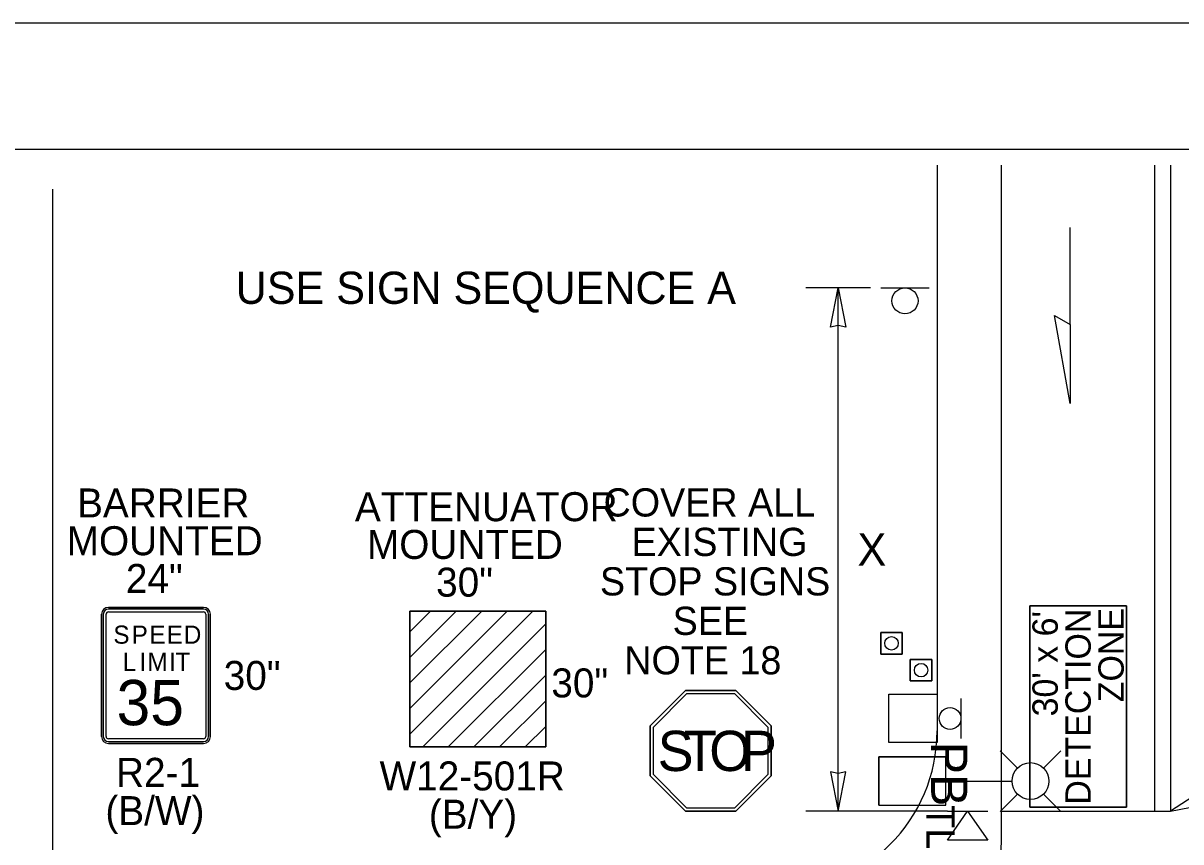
# Model space of a CAD drawing. Extents: x 99976 to 100136, y 99905 to 100011.
# Drawn here: x 100045.178 to 100048.053, y 100008.655 to 100010.687 of the extents above; entities that cross this region are included whole.
import ezdxf

# ---------------------------------------------------------------- set-up
doc = ezdxf.new("R2010")
doc.units = 0
for name, color, linetype in [('RD_ED_ShoulderPavedEdge', 7, 'Continuous'), ('RD_MK_LineDblYellowCenter', 7, 'Continuous'), ('RD_MK_LineEdgeWhite', 7, 'Continuous'), ('RD_MK_LineEdgeWhiteNew', 7, 'Continuous'), ('RD_MK_LineStop', 7, 'Continuous'), ('SH_GI_PlotLimits', 7, 'Continuous'), ('SH_GI_SheetBorder', 7, 'Continuous'), ('TR_SN_ConstructionSigns', 7, 'Continuous'), ('TR_WZ_PortableLightStandard', 7, 'Continuous'), ('TR_WZ_PortableSignMountBlk-Wht', 7, 'Continuous'), ('TR_WZ_Sign', 7, 'Continuous'), ('TR_WZ_TempSignal', 7, 'Continuous'), ('TR_WZ_TrafficCone', 7, 'Continuous'), ('TR_WZ_WorkZoneDetails', 7, 'Continuous'), ('TR_WZ_WorkZoneTextCurrent', 7, 'Continuous')]:
    doc.layers.add(name, color=color, linetype=linetype)

msp = doc.modelspace()

# ---------------------------------------------------------------- linework, layer by layer
at = {"layer": 'RD_ED_ShoulderPavedEdge'}
msp.add_lwpolyline([(100047.4475, 100010.335), (100047.4475, 100008.9304)], dxfattribs=at)
msp.add_arc((100047.0475, 100008.9304), 0.4, 270, 0, dxfattribs=at)
at = {"layer": 'RD_MK_LineDblYellowCenter'}
for p, q in [((100047.9875, 100010.335), (100047.9875, 100008.7304)), ((100048.0275, 100010.335), (100048.0275, 100008.7304))]:
    msp.add_line(p, q, dxfattribs=at)
at = {"layer": 'RD_MK_LineEdgeWhite'}
for p, q in [((100047.6075, 100008.9304), (100047.6075, 100010.335)), ((100047.6075, 100008.6904), (100047.6075, 100008.9304))]:
    msp.add_line(p, q, dxfattribs=at)
at = {"layer": 'RD_MK_LineEdgeWhiteNew'}
msp.add_arc((100046.1076, 100008.6984), 1.5, 277.2601, 359.6954, dxfattribs=at)
at = {"layer": 'RD_MK_LineStop'}
msp.add_line((100047.6075, 100008.7304), (100048.0275, 100008.7304), dxfattribs=at)
at = {"layer": 'SH_GI_PlotLimits'}
msp.add_lwpolyline([(100039.0625, 99999.6875), (100056.0625, 99999.6875), (100056.0625, 100010.6875), (100039.0625, 100010.6875)], close=True, dxfattribs=at)
at = {"layer": 'SH_GI_SheetBorder'}
msp.add_line((100040, 100010.375), (100055.75, 100010.375), dxfattribs=at)
at = {"layer": 'TR_SN_ConstructionSigns'}
for p, q in [((100045.3892, 100009.2366), (100045.6255, 100009.2366)), ((100045.6255, 100009.2366), (100045.3892, 100009.2366)), ((100045.6255, 100009.2366), (100045.3892, 100009.2366)), ((100045.6255, 100009.2324), (100045.3892, 100009.2324)), ((100045.3892, 100009.2253), (100045.6255, 100009.2253)), ((100046.1381, 100008.9855), (100046.38, 100009.2274)), ((100046.1381, 100009.0491), (100046.3164, 100009.2274)), ((100046.1381, 100009.1127), (100046.2528, 100009.2274)), ((100046.1381, 100009.1763), (100046.1892, 100009.2274)), ((100046.4754, 100009.2274), (100046.1381, 100009.2274)), ((100046.1381, 100009.2274), (100046.1381, 100008.8901)), ((100046.1381, 100008.9219), (100046.4436, 100009.2274)), ((100046.1381, 100009.0491), (100046.3164, 100009.2274)), ((100046.38, 100009.2274), (100046.1381, 100008.9855)), ((100046.1381, 100009.1763), (100046.1892, 100009.2274)), ((100046.2528, 100009.2274), (100046.1381, 100009.1127)), ((100046.1381, 100008.9855), (100046.38, 100009.2274)), ((100046.4436, 100009.2274), (100046.1381, 100008.9219)), ((100046.3164, 100009.2274), (100046.1381, 100009.0491)), ((100046.1381, 100009.1127), (100046.2528, 100009.2274)), ((100046.1381, 100009.1763), (100046.1381, 100009.2274)), ((100046.1381, 100009.2274), (100046.1892, 100009.2274)), ((100046.1892, 100009.2274), (100046.1381, 100009.1763)), ((100046.1892, 100009.2274), (100046.2528, 100009.2274)), ((100046.2528, 100009.2274), (100046.3164, 100009.2274)), ((100046.3164, 100009.2274), (100046.38, 100009.2274)), ((100046.38, 100009.2274), (100046.4436, 100009.2274)), ((100046.4436, 100009.2274), (100046.4754, 100009.2274)), ((100046.4754, 100008.8901), (100046.4754, 100009.2274)), ((100046.4754, 100009.2274), (100046.4754, 100009.1956)), ((100045.3723, 100008.916), (100045.3723, 100009.2197)), ((100045.3723, 100009.2197), (100045.3723, 100008.916)), ((100045.3723, 100009.2197), (100045.3723, 100008.916)), ((100045.3766, 100009.2197), (100045.3766, 100008.916)), ((100045.3836, 100008.916), (100045.3836, 100009.2197)), ((100045.6311, 100009.2197), (100045.6311, 100008.916)), ((100045.6381, 100008.916), (100045.6381, 100009.2197)), ((100045.6423, 100009.2197), (100045.6423, 100008.916)), ((100045.6423, 100008.916), (100045.6423, 100009.2197)), ((100045.6423, 100008.916), (100045.6423, 100009.2197)), ((100046.4754, 100009.1956), (100046.1699, 100008.8901)), ((100046.1699, 100008.8901), (100046.4754, 100009.1956)), ((100046.4754, 100009.1956), (100046.4754, 100009.132)), ((100046.1381, 100009.1127), (100046.1381, 100009.1763)), ((100046.1381, 100009.0491), (100046.1381, 100009.1127)), ((100046.4754, 100009.132), (100046.2335, 100008.8901)), ((100046.2335, 100008.8901), (100046.4754, 100009.132)), ((100046.4754, 100009.132), (100046.2335, 100008.8901)), ((100046.4754, 100009.132), (100046.4754, 100009.0684)), ((100046.1381, 100008.9855), (100046.1381, 100009.0491)), ((100046.4754, 100009.0684), (100046.2971, 100008.8901)), ((100046.4754, 100009.0684), (100046.2971, 100008.8901)), ((100046.2971, 100008.8901), (100046.4754, 100009.0684)), ((100046.4754, 100009.0684), (100046.4754, 100009.0048)), ((100046.8229, 100009.0304), (100046.735, 100008.9426)), ((100046.8229, 100009.0304), (100046.735, 100008.9426)), ((100046.7428, 100008.9393), (100046.8261, 100009.0226)), ((100046.9472, 100009.0304), (100046.8229, 100009.0304)), ((100046.9472, 100009.0304), (100046.8229, 100009.0304)), ((100046.8261, 100009.0226), (100046.9439, 100009.0226)), ((100046.9439, 100009.0226), (100047.0272, 100008.9393)), ((100047.035, 100008.9426), (100046.9472, 100009.0304)), ((100047.035, 100008.9426), (100046.9472, 100009.0304)), ((100046.4754, 100009.0048), (100046.3607, 100008.8901)), ((100046.3607, 100008.8901), (100046.4754, 100009.0048)), ((100046.4754, 100009.0048), (100046.3607, 100008.8901)), ((100046.4754, 100009.0048), (100046.4754, 100008.9412)), ((100046.1381, 100008.9219), (100046.1381, 100008.9855)), ((100046.4754, 100008.9412), (100046.4243, 100008.8901)), ((100046.4754, 100008.9412), (100046.4243, 100008.8901)), ((100046.4243, 100008.8901), (100046.4754, 100008.9412)), ((100046.4754, 100008.9412), (100046.4754, 100008.8901)), ((100046.735, 100008.9426), (100046.735, 100008.8183)), ((100046.735, 100008.9426), (100046.735, 100008.8183)), ((100046.7428, 100008.8216), (100046.7428, 100008.9393)), ((100047.0272, 100008.9393), (100047.0272, 100008.8216)), ((100047.035, 100008.8183), (100047.035, 100008.9426)), ((100047.035, 100008.8183), (100047.035, 100008.9426)), ((100045.6255, 100008.9103), (100045.3892, 100008.9103)), ((100046.1381, 100008.8901), (100046.1381, 100008.9219)), ((100045.3892, 100008.9033), (100045.6255, 100008.9033)), ((100045.6255, 100008.8991), (100045.3892, 100008.8991)), ((100045.3892, 100008.8991), (100045.6255, 100008.8991)), ((100045.3892, 100008.8991), (100045.6255, 100008.8991)), ((100046.1381, 100008.8901), (100046.4754, 100008.8901)), ((100046.1699, 100008.8901), (100046.1381, 100008.8901)), ((100046.2335, 100008.8901), (100046.1699, 100008.8901)), ((100046.2971, 100008.8901), (100046.2335, 100008.8901)), ((100046.3607, 100008.8901), (100046.2971, 100008.8901)), ((100046.4243, 100008.8901), (100046.3607, 100008.8901)), ((100046.4754, 100008.8901), (100046.4243, 100008.8901)), ((100046.735, 100008.8183), (100046.8229, 100008.7304)), ((100046.735, 100008.8183), (100046.8229, 100008.7304)), ((100046.8261, 100008.7383), (100046.7428, 100008.8216)), ((100047.0272, 100008.8216), (100046.9439, 100008.7383)), ((100046.9472, 100008.7304), (100047.035, 100008.8183)), ((100046.9472, 100008.7304), (100047.035, 100008.8183)), ((100046.9439, 100008.7383), (100046.8261, 100008.7383)), ((100046.8229, 100008.7304), (100046.9472, 100008.7304)), ((100046.8229, 100008.7304), (100046.9472, 100008.7304))]:
    msp.add_line(p, q, dxfattribs=at)
for points in [[(100046.1381, 100008.9219), (100046.4436, 100009.2274)], [(100046.4754, 100009.1956), (100046.1699, 100008.8901)], [(100046.8229, 100009.0304), (100046.9472, 100009.0304), (100047.035, 100008.9426), (100047.035, 100008.8183), (100046.9472, 100008.7304), (100046.8229, 100008.7304), (100046.735, 100008.8183), (100046.735, 100008.9426), (100046.8229, 100009.0304)]]:
    msp.add_lwpolyline(points, dxfattribs=at)
for centre, radius, start, end in [((100045.3892, 100009.2197), 0.0169, 90, 180), ((100045.3892, 100009.2197), 0.0169, 90, 180), ((100045.3892, 100009.2197), 0.0169, 90, 180), ((100045.3892, 100009.2197), 0.0127, 90, 180), ((100045.3892, 100009.2197), 0.00562, 90, 180), ((100045.6255, 100009.2197), 0.0169, 0, 90), ((100045.6255, 100009.2197), 0.0169, 0, 90), ((100045.6255, 100009.2197), 0.0169, 0, 90), ((100045.6255, 100009.2197), 0.0127, 0, 90), ((100045.6255, 100009.2197), 0.00562, 0, 90), ((100045.3892, 100008.916), 0.0169, 180, 270), ((100045.3892, 100008.916), 0.0169, 180, 270), ((100045.3892, 100008.916), 0.0169, 180, 270), ((100045.3892, 100008.916), 0.0127, 180, 270), ((100045.3892, 100008.916), 0.00562, 180, 270), ((100045.6255, 100008.916), 0.0169, 270, 0), ((100045.6255, 100008.916), 0.0169, 270, 0), ((100045.6255, 100008.916), 0.0127, 270, 0), ((100045.6255, 100008.916), 0.00562, 270, 0), ((100045.6255, 100008.916), 0.0169, 270, 0)]:
    msp.add_arc(centre, radius, start, end, dxfattribs=at)
at = {"layer": 'TR_WZ_PortableLightStandard'}
for p, q in [((100047.6468, 100008.8378), (100047.6037, 100008.8809)), ((100047.7115, 100008.8378), (100047.7546, 100008.8809)), ((100047.303, 100008.8654), (100047.469, 100008.8654)), ((100047.303, 100008.7454), (100047.303, 100008.8654)), ((100047.469, 100008.8654), (100047.303, 100008.8654)), ((100047.469, 100008.7454), (100047.469, 100008.8654)), ((100047.469, 100008.8054), (100047.6334, 100008.8054)), ((100047.6468, 100008.773), (100047.6037, 100008.7301)), ((100047.7115, 100008.773), (100047.7546, 100008.7301)), ((100047.303, 100008.7454), (100047.469, 100008.7454)), ((100047.303, 100008.7454), (100047.469, 100008.7454))]:
    msp.add_line(p, q, dxfattribs=at)
for points in [[(100047.303, 100008.8654), (100047.303, 100008.8054), (100047.303, 100008.7454)], [(100047.469, 100008.7454), (100047.469, 100008.8054), (100047.469, 100008.8654)]]:
    msp.add_lwpolyline(points, dxfattribs=at)
msp.add_circle((100047.6792, 100008.8055), 0.0457, dxfattribs=at)
msp.add_circle((100047.6792, 100008.8055), 0.0457, dxfattribs=at)
at = {"layer": 'TR_WZ_PortableSignMountBlk-Wht'}
msp.add_line((100047.4734, 100008.7304), (100047.5734, 100008.7304), dxfattribs=at)
msp.add_lwpolyline([(100047.5233, 100008.7304), (100047.5734, 100008.6586), (100047.4734, 100008.6586)], close=True, dxfattribs=at)
at = {"layer": 'TR_WZ_Sign'}
for p, q in [((100047.3075, 100010.0304), (100047.4275, 100010.0304)), ((100047.5066, 100009.0109), (100047.5066, 100008.9109))]:
    msp.add_line(p, q, dxfattribs=at)
for centre, radius in [((100047.3676, 100009.998), 0.0324), ((100047.3676, 100009.998), 0.0324), ((100047.4795, 100008.9609), 0.027), ((100047.4795, 100008.9609), 0.027)]:
    msp.add_circle(centre, radius, dxfattribs=at)
at = {"layer": 'TR_WZ_TempSignal'}
msp.add_lwpolyline([(100047.4475, 100009.0209), (100047.4475, 100008.9009), (100047.3275, 100008.9009), (100047.3275, 100009.0209)], close=True, dxfattribs=at)
msp.add_lwpolyline([(100047.4475, 100009.0209), (100047.4475, 100008.9009), (100047.3275, 100008.9009), (100047.3275, 100009.0209)], close=True, dxfattribs=at)
at = {"layer": 'TR_WZ_TrafficCone'}
for points in [[(100047.3609, 100009.1742), (100047.3609, 100009.1208), (100047.3076, 100009.1208), (100047.3076, 100009.1742), (100047.3609, 100009.1742)], [(100047.3076, 100009.1742), (100047.3076, 100009.1208), (100047.3609, 100009.1208), (100047.3609, 100009.1742), (100047.3076, 100009.1742)], [(100047.4342, 100009.1075), (100047.4342, 100009.0542), (100047.3809, 100009.0542), (100047.3809, 100009.1075), (100047.4342, 100009.1075)], [(100047.3809, 100009.1075), (100047.3809, 100009.0542), (100047.4342, 100009.0542), (100047.4342, 100009.1075), (100047.3809, 100009.1075)]]:
    msp.add_lwpolyline(points, dxfattribs=at)
for centre in [(100047.3342, 100009.1475), (100047.4076, 100009.0808)]:
    msp.add_circle(centre, 0.0167, dxfattribs=at)
at = {"layer": 'TR_WZ_WorkZoneDetails'}
for p, q in [((100045.25, 100010.275), (100045.25, 100001.7859)), ((100047.778, 100009.9393), (100047.778, 100010.1804)), ((100047.2816, 100010.0304), (100047.1216, 100010.0304)), ((100047.2016, 100008.7304), (100047.2016, 100010.0304)), ((100046.735, 100008.9426), (100046.8229, 100009.0304)), ((100046.8229, 100009.0304), (100046.735, 100008.9426)), ((100046.8229, 100009.0304), (100046.9472, 100009.0304)), ((100046.9472, 100009.0304), (100046.8229, 100009.0304)), ((100046.8229, 100009.0304), (100046.8229, 100009.0304)), ((100046.9472, 100009.0304), (100047.035, 100008.9426)), ((100047.035, 100008.9426), (100046.9472, 100009.0304)), ((100046.735, 100008.9426), (100046.735, 100008.9426)), ((100046.735, 100008.8183), (100046.735, 100008.9426)), ((100046.735, 100008.9426), (100046.735, 100008.8183)), ((100047.035, 100008.9426), (100047.035, 100008.9426)), ((100047.035, 100008.9426), (100047.035, 100008.8183)), ((100047.035, 100008.8183), (100047.035, 100008.9426)), ((100046.735, 100008.8183), (100046.735, 100008.8183)), ((100046.8229, 100008.7304), (100046.735, 100008.8183)), ((100046.735, 100008.8183), (100046.8229, 100008.7304)), ((100047.035, 100008.8183), (100046.9472, 100008.7304)), ((100046.9472, 100008.7304), (100047.035, 100008.8183)), ((100047.035, 100008.8183), (100047.035, 100008.8183)), ((100046.8229, 100008.7304), (100046.8229, 100008.7304)), ((100046.9472, 100008.7304), (100046.8229, 100008.7304)), ((100046.8229, 100008.7304), (100046.9472, 100008.7304)), ((100046.9472, 100008.7304), (100046.9472, 100008.7304)), ((100047.4734, 100008.7304), (100047.1216, 100008.7304))]:
    msp.add_line(p, q, dxfattribs=at)
for points in [[(100047.2016, 100010.0304), (100047.2208, 100009.9322), (100047.2016, 100009.9367), (100047.1823, 100009.9322)], [(100047.778, 100009.7428), (100047.7394, 100009.9616), (100047.778, 100009.9393)], [(100047.4475, 100009.0209), (100047.4475, 100008.9009), (100047.3275, 100008.9009), (100047.3275, 100009.0209)], [(100047.2016, 100008.7304), (100047.2208, 100008.8287), (100047.2016, 100008.8242), (100047.1823, 100008.8287)], [(100048.0275, 100008.7304), (100048.1258, 100008.7499), (100048.1143, 100008.766), (100048.1112, 100008.7856)]]:
    msp.add_lwpolyline(points, close=True, dxfattribs=at)
for points in [[(100047.6775, 100009.2404), (100047.6775, 100008.7404), (100047.9175, 100008.7404), (100047.9175, 100009.2404), (100047.6775, 100009.2404)], [(100047.9175, 100009.2404), (100047.9175, 100008.7404), (100047.6775, 100008.7404), (100047.6775, 100009.2404), (100047.9175, 100009.2404)]]:
    msp.add_lwpolyline(points, dxfattribs=at)

# ---------------------------------------------------------------- texts
at = {"layer": 'TR_SN_ConstructionSigns'}
for s, height, p in [('BARRIER', 0.072, (100045.3114, 100009.46)), ('ATTENUATOR', 0.072, (100046.0015, 100009.4508)), ('MOUNTED', 0.072, (100045.2857, 100009.3663)), ('MOUNTED', 0.07196, (100046.0315, 100009.3571)), ('24"', 0.072, (100045.4326, 100009.2726)), ('30"', 0.07196, (100046.2031, 100009.2634)), ('30"', 0.072, (100045.6756, 100009.0318)), ('30"', 0.07196, (100046.4893, 100009.0132)), ('R2-1', 0.072, (100045.4082, 100008.7911)), ('W12-501R', 0.07196, (100046.0628, 100008.7822)), ('(B/W)', 0.072, (100045.3818, 100008.696)), ('(B/Y)', 0.07196, (100046.1851, 100008.6872))]:
    msp.add_text(s, height=height, rotation=360, dxfattribs=at).set_placement(p)
for s, height, p in [('COVER ALL', 0.07, (100046.619, 100009.4624)), ('EXISTING', 0.07, (100046.6885, 100009.3644)), ('STOP SIGNS', 0.07, (100046.61, 100009.2664)), ('SEE', 0.07, (100046.7906, 100009.1684)), ('S', 0.045, (100045.4016, 100009.1466)), ('P', 0.045, (100045.447, 100009.1466)), ('E', 0.045, (100045.4911, 100009.1466)), ('E', 0.045, (100045.5339, 100009.1466)), ('D', 0.045, (100045.5766, 100009.1466)), ('NOTE 18', 0.07, (100046.6704, 100009.0704)), ('L', 0.045, (100045.425, 100009.0791)), ('I', 0.045, (100045.4664, 100009.0791)), ('M', 0.045, (100045.4862, 100009.0791)), ('I', 0.045, (100045.5402, 100009.0791)), ('T', 0.045, (100045.5559, 100009.0791)), ('35', 0.1125, (100045.4095, 100008.9441))]:
    msp.add_text(s, height=height, dxfattribs=at).set_placement(p)
at = {"layer": 'TR_WZ_PortableLightStandard'}
msp.add_text('TL', height=0.07, rotation=270, dxfattribs=at).set_placement((100047.421, 100008.7455))
at = {"layer": 'TR_WZ_TempSignal'}
msp.add_text('PB', height=0.09, rotation=270, dxfattribs=at).set_placement((100047.4325, 100008.9032))
at = {"layer": 'TR_WZ_WorkZoneDetails'}
for s, p in [("30' x 6'", (100047.7471, 100008.966)), ('DETECTION', (100047.829, 100008.7468)), ('ZONE', (100047.9109, 100009.0012))]:
    msp.add_text(s, height=0.063, rotation=90, dxfattribs=at).set_placement(p)
for s, p in [('S', (100046.7535, 100008.8304)), ('T', (100046.8185, 100008.8304)), ('O', (100046.8815, 100008.8304)), ('P', (100046.9605, 100008.8304))]:
    msp.add_text(s, height=0.1, dxfattribs=at).set_placement(p)
at = {"layer": 'TR_WZ_WorkZoneTextCurrent'}
for s, p in [('USE SIGN SEQUENCE A', (100045.7054, 100009.9904)), ('X', (100047.2498, 100009.3404))]:
    msp.add_text(s, height=0.08, dxfattribs=at).set_placement(p)

doc.saveas('drawing.dxf')
